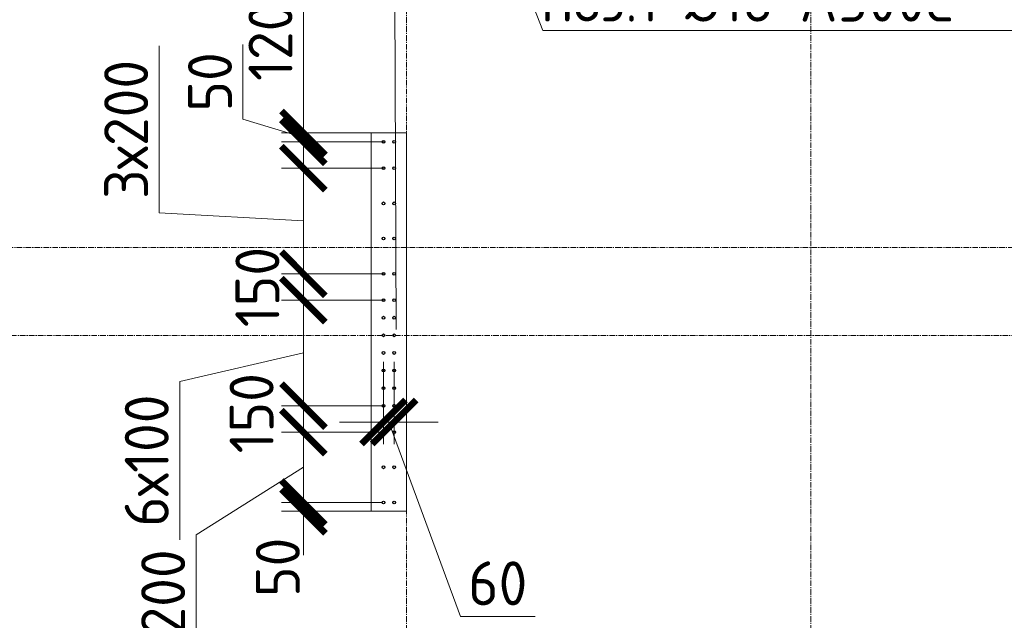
# Model space of a CAD drawing. Header units: millimetres. Extents: x -56135 to 1694203, y -446411 to -23139.
# Tile 298 of 311: x 990059 to 995658, y -67089 to -63676. Entities that reach past the tile are written whole.
import ezdxf
from ezdxf import colors
from ezdxf.entities.mleader import LeaderData, LeaderLine
from ezdxf.math import Vec2, Vec3

# ---------------------------------------------------------------- set-up
doc = ezdxf.new("R2010")
doc.units = ezdxf.units.MM
for name, pattern in [('01 Штриховая _4 мм_', [6, 3.5, -2.5]), ('______5', [1100, 800, -100, 100, -100]), ('HIDDEN2', [4.7625, 3.175, -1.5875]), ('осевая', [50.8, 31.75, -6.35, 6.35, -6.35])]:
    doc.linetypes.add(name, pattern=pattern)
for name, color, linetype, lineweight in [('1 Стены', 3, 'Continuous', 30), ('Оси', 40, '______5', 18), ('подоснова', 151, 'Continuous', 5), ('РАЗМЕРЫ', 1, 'Continuous', 9), ('СТЕНЫ', 3, 'Continuous', 30)]:
    doc.layers.add(name, color=color, linetype=linetype, lineweight=lineweight)
doc.styles.add('GOST-2.304_Type-B', font='GOST_Common.ttf')
doc.dimstyles.new('СПДС', dxfattribs={"dimscale": 100, "dimtxt": 2.5, "dimasz": 2.5, "dimexe": 1.25, "dimexo": 0, "dimtad": 1, "dimdec": 0, "dimtxsty": 'GOST-2.304_Type-B', "dimblk": 'ARCHTICK', "dimcen": 2.5, "dimdle": 2, "dimadec": 0, "dimazin": 2, "dimtfac": 0.75, "dimtdec": 0, "dimtmove": 1, "dimatfit": 3, "dimfxl": 1, "dimtolj": 1, "dimarcsym": 1})

# ---------------------------------------------------------------- blocks, each defined once
blk = doc.blocks.new('оси 2.2-2.3')
at = {"layer": 'Оси', "color": 16, "linetype": 'осевая', "lineweight": 0, "transparency": 33554687}
for p, q in [((505954.9, -104267.9), (505954.9, -134893.5)), ((508254.9, -104267.9), (508254.9, -134893.5)), ((468076.3, -109995.4), (524372.9, -109995.4)), ((468653.8, -110495.4), (523696.4, -110495.4))]:
    blk.add_line(p, q, dxfattribs=at)
blk = doc.blocks.new('стены тп')
at = {"layer": '1 Стены', "color": 252, "linetype": 'HIDDEN2', "lineweight": 0, "true_color": 0x939598}
for p, q in [((893890.7, -190375.6), (893890.7, -192525.6)), ((894090.5, -192525.6), (894090.5, -190375.6)), ((893890.7, -192525.6), (894090.5, -192525.6))]:
    blk.add_line(p, q, dxfattribs=at)
blk.add_lwpolyline([(894090.5, -190375.6), (893890.7, -190375.6)], dxfattribs=at)
blk = doc.blocks.new('_ArchTick')
at = {"color": 0, "linetype": 'ByBlock', "const_width": 0.15}
blk.add_lwpolyline([(-0.5, -0.5), (0.5, 0.5)], dxfattribs=at)
blk = doc.blocks.new('*D1710')
at = {"layer": 'DEFPOINTS', "color": 0, "transparency": 16777216}
for p in [(992128, -65620), (992188.3, -65620), (992128, -65962.6)]:
    blk.add_point(p, dxfattribs=at)
at = {"layer": 'РАЗМЕРЫ', "color": 0, "lineweight": -2, "transparency": 16777216}
for p, q in [((992128, -65620), (992128, -66087.6)), ((992188.3, -65620), (992188.3, -66087.6)), ((992128, -65962.6), (991878, -65962.6)), ((992188.3, -65962.6), (992128, -65962.6)), ((992188.3, -65962.6), (992128, -65962.6)), ((992158.2, -65962.6), (992565.1, -67067)), ((992188.3, -65962.6), (992438.3, -65962.6)), ((992565.1, -67067), (992990.1, -67067))]:
    blk.add_line(p, q, dxfattribs=at)
at = {"layer": 'РАЗМЕРЫ', "color": 0, "lineweight": -2, "transparency": 16777216, "xscale": 250, "yscale": 250, "zscale": 250}
blk.add_blockref('_ArchTick', (992128, -65962.6), dxfattribs=at)
at = {"layer": 'РАЗМЕРЫ', "color": 0, "lineweight": -2, "transparency": 16777216, "xscale": 250, "yscale": 250, "zscale": 250, "rotation": 180}
blk.add_blockref('_ArchTick', (992188.3, -65962.6), dxfattribs=at)
at = {"layer": 'РАЗМЕРЫ', "color": 0, "transparency": 16777216, "insert": (992777.6, -66879.5), "char_height": 250, "attachment_point": 5, "style": 'GOST-2.304_Type-B'}
blk.add_mtext('\\A1;60', dxfattribs=at)
blk = doc.blocks.new('_None')
blk = doc.blocks.new('*D1619')
at = {"layer": 'DEFPOINTS', "color": 0, "transparency": 16777216}
for p in [(992109.3, -63120), (991672.2, -64320), (992058.3, -64320)]:
    blk.add_point(p, dxfattribs=at)
at = {"layer": 'РАЗМЕРЫ', "color": 0, "lineweight": -2, "transparency": 16777216}
for p, q in [((991672.2, -62920), (991672.2, -64520)), ((992109.3, -63120), (991547.2, -63120)), ((992058.3, -64320), (991547.2, -64320))]:
    blk.add_line(p, q, dxfattribs=at)
at = {"layer": 'РАЗМЕРЫ', "color": 0, "lineweight": -2, "transparency": 16777216, "xscale": 250, "yscale": 250, "zscale": 250}
for p, rotation in [((991672.2, -63120), 90), ((991672.2, -64320), 270)]:
    blk.add_blockref('_ArchTick', p, dxfattribs=dict(at, rotation=rotation))
at = {"layer": 'РАЗМЕРЫ', "color": 0, "transparency": 16777216, "insert": (991484.7, -63720), "char_height": 250, "attachment_point": 5, "rotation": 90, "style": 'GOST-2.304_Type-B'}
blk.add_mtext('\\A1;1200', dxfattribs=at)
blk = doc.blocks.new('*D1611')
at = {"layer": 'DEFPOINTS', "color": 0, "transparency": 16777216}
for p in [(992058.3, -64320), (991672.2, -64370), (992128, -64370, -360)]:
    blk.add_point(p, dxfattribs=at)
at = {"layer": 'РАЗМЕРЫ', "color": 0, "lineweight": -2, "transparency": 16777216}
for p, q in [((991328.4, -64241.9), (991328.4, -63816.9)), ((991672.2, -64320), (991672.2, -64070)), ((991672.2, -64345), (991328.4, -64241.9)), ((992058.3, -64320), (991547.2, -64320)), ((991672.2, -64320), (991672.2, -64370)), ((991672.2, -64320), (991672.2, -64370)), ((992128, -64370), (991547.2, -64370)), ((991672.2, -64370), (991672.2, -64620))]:
    blk.add_line(p, q, dxfattribs=at)
at = {"layer": 'РАЗМЕРЫ', "color": 0, "lineweight": -2, "transparency": 16777216, "xscale": 250, "yscale": 250, "zscale": 250}
for p, rotation in [((991672.2, -64320), 270), ((991672.2, -64370), 90)]:
    blk.add_blockref('_ArchTick', p, dxfattribs=dict(at, rotation=rotation))
at = {"layer": 'РАЗМЕРЫ', "color": 0, "transparency": 16777216, "insert": (991140.9, -64029.4), "char_height": 250, "attachment_point": 5, "rotation": 90, "style": 'GOST-2.304_Type-B'}
blk.add_mtext('\\A1;50', dxfattribs=at)
blk = doc.blocks.new('*D1612')
at = {"layer": 'DEFPOINTS', "color": 0, "transparency": 16777216}
for p in [(991672.2, -66470), (992102, -66470), (992120.2, -66420.2, -360)]:
    blk.add_point(p, dxfattribs=at)
at = {"layer": 'РАЗМЕРЫ', "color": 0, "lineweight": -2, "transparency": 16777216}
for p, q in [((991672.2, -66420.2), (991672.2, -66170.2)), ((992120.2, -66420.2), (991547.2, -66420.2)), ((992102, -66470), (991547.2, -66470)), ((991672.2, -66420.2), (991672.2, -66470)), ((991672.2, -66470), (991672.2, -66720))]:
    blk.add_line(p, q, dxfattribs=at)
at = {"layer": 'РАЗМЕРЫ', "color": 0, "lineweight": -2, "transparency": 16777216, "xscale": 250, "yscale": 250, "zscale": 250}
for p, rotation in [((991672.2, -66420.2), 270), ((991672.2, -66470), 90)]:
    blk.add_blockref('_ArchTick', p, dxfattribs=dict(at, rotation=rotation))
at = {"layer": 'РАЗМЕРЫ', "color": 0, "transparency": 16777216, "insert": (991526.8, -66788.5), "char_height": 250, "attachment_point": 5, "rotation": 90, "style": 'GOST-2.304_Type-B'}
blk.add_mtext('\\A1;50', dxfattribs=at)
blk = doc.blocks.new('*D2033')
at = {"layer": 'DEFPOINTS', "color": 0, "transparency": 16777216}
for p in [(991672.2, -66020), (992127.7, -66020, -360), (992120.2, -66420.2, -360)]:
    blk.add_point(p, dxfattribs=at)
at = {"layer": 'РАЗМЕРЫ', "color": 0, "lineweight": -2, "transparency": 16777216}
for p, q in [((991672.2, -66620.2), (991672.2, -65820)), ((992127.7, -66020), (991547.2, -66020)), ((991672.2, -66220.1), (991062, -66604.1)), ((992120.2, -66420.2), (991547.2, -66420.2)), ((991062, -66604.1), (991062, -67554.1))]:
    blk.add_line(p, q, dxfattribs=at)
at = {"layer": 'РАЗМЕРЫ', "color": 0, "lineweight": -2, "transparency": 16777216, "xscale": 250, "yscale": 250, "zscale": 250}
for p, rotation in [((991672.2, -66020), 90), ((991672.2, -66420.2), 270)]:
    blk.add_blockref('_ArchTick', p, dxfattribs=dict(at, rotation=rotation))
at = {"layer": 'РАЗМЕРЫ', "color": 0, "transparency": 16777216, "insert": (990874.5, -67079.1), "char_height": 250, "attachment_point": 5, "rotation": 90, "style": 'GOST-2.304_Type-B'}
blk.add_mtext('\\A1;2х200', dxfattribs=at)
blk = doc.blocks.new('*D2034')
at = {"layer": 'DEFPOINTS', "color": 0, "transparency": 16777216}
for p in [(991672.2, -65870), (992127.7, -65870, -360), (992127.7, -66020, -360)]:
    blk.add_point(p, dxfattribs=at)
at = {"layer": 'РАЗМЕРЫ', "color": 0, "lineweight": -2, "transparency": 16777216}
for p, q in [((991672.2, -66220), (991672.2, -65670)), ((992127.7, -65870), (991547.2, -65870)), ((992127.7, -66020), (991547.2, -66020))]:
    blk.add_line(p, q, dxfattribs=at)
at = {"layer": 'РАЗМЕРЫ', "color": 0, "lineweight": -2, "transparency": 16777216, "xscale": 250, "yscale": 250, "zscale": 250}
for p, rotation in [((991672.2, -65870), 90), ((991672.2, -66020), 270)]:
    blk.add_blockref('_ArchTick', p, dxfattribs=dict(at, rotation=rotation))
at = {"layer": 'РАЗМЕРЫ', "color": 0, "transparency": 16777216, "insert": (991377.5, -65912.8), "char_height": 250, "attachment_point": 5, "rotation": 90, "style": 'GOST-2.304_Type-B'}
blk.add_mtext('\\A1;150', dxfattribs=at)
blk = doc.blocks.new('*D2035')
at = {"layer": 'DEFPOINTS', "color": 0, "transparency": 16777216}
for p in [(991672.2, -65270), (992127.7, -65270, -360), (992127.7, -65870, -360)]:
    blk.add_point(p, dxfattribs=at)
at = {"layer": 'РАЗМЕРЫ', "color": 0, "lineweight": -2, "transparency": 16777216}
for p, q in [((991672.2, -66070), (991672.2, -65070)), ((992127.7, -65270), (991547.2, -65270)), ((991672.2, -65570), (990968.6, -65732)), ((990968.6, -65732), (990968.6, -66632)), ((992127.7, -65870), (991547.2, -65870))]:
    blk.add_line(p, q, dxfattribs=at)
at = {"layer": 'РАЗМЕРЫ', "color": 0, "lineweight": -2, "transparency": 16777216, "xscale": 250, "yscale": 250, "zscale": 250}
for p, rotation in [((991672.2, -65270), 90), ((991672.2, -65870), 270)]:
    blk.add_blockref('_ArchTick', p, dxfattribs=dict(at, rotation=rotation))
at = {"layer": 'РАЗМЕРЫ', "color": 0, "transparency": 16777216, "insert": (990781.1, -66182), "char_height": 250, "attachment_point": 5, "rotation": 90, "style": 'GOST-2.304_Type-B'}
blk.add_mtext('\\A1;6х100', dxfattribs=at)
blk = doc.blocks.new('*D2036')
at = {"layer": 'DEFPOINTS', "color": 0, "transparency": 16777216}
for p in [(991672.2, -65120), (992128, -65120, -360), (992127.7, -65270, -360)]:
    blk.add_point(p, dxfattribs=at)
at = {"layer": 'РАЗМЕРЫ', "color": 0, "lineweight": -2, "transparency": 16777216}
for p, q in [((991672.2, -65470), (991672.2, -64920)), ((992128, -65120), (991547.2, -65120)), ((992127.7, -65270), (991547.2, -65270))]:
    blk.add_line(p, q, dxfattribs=at)
at = {"layer": 'РАЗМЕРЫ', "color": 0, "lineweight": -2, "transparency": 16777216, "xscale": 250, "yscale": 250, "zscale": 250}
for p, rotation in [((991672.2, -65120), 90), ((991672.2, -65270), 270)]:
    blk.add_blockref('_ArchTick', p, dxfattribs=dict(at, rotation=rotation))
at = {"layer": 'РАЗМЕРЫ', "color": 0, "transparency": 16777216, "insert": (991410.4, -65195.7), "char_height": 250, "attachment_point": 5, "rotation": 90, "style": 'GOST-2.304_Type-B'}
blk.add_mtext('\\A1;150', dxfattribs=at)
blk = doc.blocks.new('*D2037')
at = {"layer": 'DEFPOINTS', "color": 0, "transparency": 16777216}
for p in [(991672.2, -64520), (992128, -64520, -360), (992128, -65120, -360)]:
    blk.add_point(p, dxfattribs=at)
at = {"layer": 'РАЗМЕРЫ', "color": 0, "lineweight": -2, "transparency": 16777216}
for p, q in [((990851.5, -64774.6), (990851.5, -63824.6)), ((991672.2, -65320), (991672.2, -64320)), ((992128, -64520), (991547.2, -64520)), ((991672.2, -64820), (990851.5, -64774.6)), ((992128, -65120), (991547.2, -65120))]:
    blk.add_line(p, q, dxfattribs=at)
at = {"layer": 'РАЗМЕРЫ', "color": 0, "lineweight": -2, "transparency": 16777216, "xscale": 250, "yscale": 250, "zscale": 250}
for p, rotation in [((991672.2, -64520), 90), ((991672.2, -65120), 270)]:
    blk.add_blockref('_ArchTick', p, dxfattribs=dict(at, rotation=rotation))
at = {"layer": 'РАЗМЕРЫ', "color": 0, "transparency": 16777216, "insert": (990664, -64299.6), "char_height": 250, "attachment_point": 5, "rotation": 90, "style": 'GOST-2.304_Type-B'}
blk.add_mtext('\\A1;3х200', dxfattribs=at)
blk = doc.blocks.new('стены  тп')
at = {"layer": 'СТЕНЫ', "color": 251, "linetype": '01 Штриховая _4 мм_', "lineweight": 0, "true_color": 0x636466}
for p, q in [((574012.4, -319475.7, 3100), (574012.4, -321625.7, 3100)), ((574212.3, -321625.7, 3100), (574212.3, -319475.7, 3100)), ((574012.4, -321625.7, 3100), (574212.3, -321625.7, 3100))]:
    blk.add_line(p, q, dxfattribs=at)
at = {"layer": 'СТЕНЫ', "color": 251, "linetype": '01 Штриховая _4 мм_', "lineweight": 0, "true_color": 0x636466, "transparency": 33554687}
for p, q in [((574012.3, -320375.7, 3100), (574012.3, -321625.7, 3100)), ((574212.3, -321625.7, 3100), (574212.3, -320375.7, 3100)), ((574012.3, -321625.7, 3100), (574212.3, -321625.7, 3100))]:
    blk.add_line(p, q, dxfattribs=at)
at = {"layer": 'СТЕНЫ', "color": 251, "linetype": '01 Штриховая _4 мм_', "lineweight": 0, "true_color": 0x636466, "elevation": 3100}
blk.add_lwpolyline([(574212.3, -319475.7), (574012.4, -319475.7)], dxfattribs=at)
blk = doc.blocks.new('прпрп')
at = {"layer": 'РАЗМЕРЫ', "color": 4, "linetype": 'Continuous', "lineweight": 30}
for centre in [(992128, -64370, -360), (992188.3, -64370, -360), (992128, -64520, -360), (992188.4, -64520, -360), (992128, -64720, -360), (992188.4, -64720, -360), (992128, -64920, -360), (992188.4, -64920, -360), (992128, -65120, -360), (992188.4, -65120, -360), (992127.7, -65270, -360), (992188, -65270, -360), (992127.7, -65370, -360), (992188, -65370, -360), (992127.7, -65470, -360), (992188, -65470, -360), (992127.7, -65570, -360), (992188, -65570, -360), (992127.7, -65670, -360), (992188, -65670, -360), (992127.7, -65770, -360), (992188, -65770, -360), (992127.7, -65870, -360), (992188, -65870, -360), (992127.7, -66020, -360), (992188, -66020, -360), (992127.7, -66220, -360), (992188, -66220, -360), (992127.7, -66420, -360), (992188, -66420, -360)]:
    blk.add_circle(centre, 8, dxfattribs=at)
at = {"layer": 'РАЗМЕРЫ', "color": 1}
for name, p in [('оси 2.2-2.3', (486303.3, 45025.4)), ('стены тп', (98167.6, 126055.6))]:
    blk.add_blockref(name, p, dxfattribs=at)
at = {"layer": 'РАЗМЕРЫ'}
blk.add_blockref('стены  тп', (418045.9, 255155.8, -3100), dxfattribs=at)
at = {"layer": 'РАЗМЕРЫ', "color": 1}
for base, p1, p2, picture, middle in [((991672.2, -64320), (992109.3, -63120), (992058.3, -64320), '*D1619', (991484.7, -63720)), ((991672.2, -64370), (992058.3, -64320), (992128, -64370, -360), '*D1611', (991140.9, -64179.4))]:
    dim = blk.add_linear_dim(base=base, p1=p1, p2=p2, angle=90, dimstyle='СПДС', dxfattribs=at)
    dim.commit()
    dim.dimension.update_dxf_attribs({"geometry": picture, "text_midpoint": middle})
for base, p1, p2, text, picture, middle in [((991672.2, -64520), (992128, -65120, -360), (992128, -64520, -360), '3х200', '*D2037', (990851.5, -64712.1)), ((991672.2, -65270), (992127.7, -65870, -360), (992127.7, -65270, -360), '6х100', '*D2035', (990968.6, -65794.5)), ((991672.2, -66020), (992120.2, -66420.2, -360), (992127.7, -66020, -360), '2х200', '*D2033', (991062, -66666.6))]:
    dim = blk.add_linear_dim(base=base, p1=p1, p2=p2, angle=90, text=text, dimstyle='СПДС', dxfattribs=at)
    dim.commit()
    dim.dimension.update_dxf_attribs({"geometry": picture, "text_midpoint": middle, "dimtype": 128})
for base, p1, p2, picture, middle in [((991672.2, -65120), (992127.7, -65270, -360), (992128, -65120, -360), '*D2036', (991597.9, -65195.7)), ((991672.2, -65870), (992127.7, -66020, -360), (992127.7, -65870, -360), '*D2034', (991565, -65912.8)), ((991672.2, -66470), (992120.2, -66420.2, -360), (992102, -66470), '*D1612', (991714.3, -66788.5))]:
    dim = blk.add_linear_dim(base=base, p1=p1, p2=p2, angle=90, dimstyle='СПДС', dxfattribs=at)
    dim.commit()
    dim.dimension.update_dxf_attribs({"geometry": picture, "text_midpoint": middle, "dimtype": 128})
at = {"layer": 'РАЗМЕРЫ'}
dim = blk.add_linear_dim(base=(992128, -65962.6, -360), p1=(992188.3, -65620, -360), p2=(992128, -65620, -360), dimstyle='СПДС', dxfattribs=at)
dim.commit()
dim.dimension.update_dxf_attribs({"geometry": '*D1710', "text_midpoint": (992627.6, -67067, -360), "dimtype": 128})
at = {"layer": 'подоснова', "color": 4, "ltscale": 0.3}
ml = blk.add_multileader_mtext('Standard', dxfattribs=at)
ml.set_content('{\\C2;поз.1 %%C16 А500С }', color=4, style='GOST-2.304_Type-B')
ml.set_leader_properties(color=256, linetype='ByLayer', lineweight=15)
ml.set_arrow_properties(name='NONE')
ml.build(insert=Vec2(0, 0))
ml.multileader.update_dxf_attribs({"text_left_attachment_type": 6, "text_right_attachment_type": 6, "dogleg_length": 0.1, "arrow_head_size": 18})
ctx = ml.context
ctx.base_point, ctx.char_height, ctx.arrow_head_size, ctx.landing_gap_size, ctx.plane_origin = Vec3(993034.9, -63736.8, -360), 250, 18, 20, Vec3(996577.3, -63551, -360)
ctx.left_attachment, ctx.right_attachment, ctx.text_align_type = 6, 6, 1
notes = []
notes.append((ctx, [(1, (1, 1, 0), (993034.8, -63736.8, -360), (1, 0), 0.1, [(2, [(992200.6, -65437.3, -360), (992188.3, -62878, -360), (992188.7, -61578, -360)], 0, [])])]))
ctx.mtext.insert, ctx.mtext.width, ctx.mtext.alignment, ctx.mtext.flow_direction = Vec3(994196.8, -63436.8, -360), 4075.871, 2, 5
for ctx, leaders in notes:
    for number, flags, end, landing, length, lines in leaders:
        leader = LeaderData()
        leader.index, (leader.has_last_leader_line, leader.has_dogleg_vector, leader.attachment_direction) = number, flags
        leader.last_leader_point, leader.dogleg_vector, leader.dogleg_length = Vec3(end), Vec3(landing), length
        for number, points, colour, breaks in lines:
            line = LeaderLine()
            line.index, line.vertices, line.color, line.breaks = number, Vec3.list(points), colors.encode_raw_color(colour), breaks
            leader.lines.append(line)
        ctx.leaders.append(leader)

msp = doc.modelspace()

# ---------------------------------------------------------------- block references
at = {"layer": 'РАЗМЕРЫ'}
msp.add_blockref('прпрп', (0, 0), dxfattribs=at)

doc.saveas('drawing.dxf')
